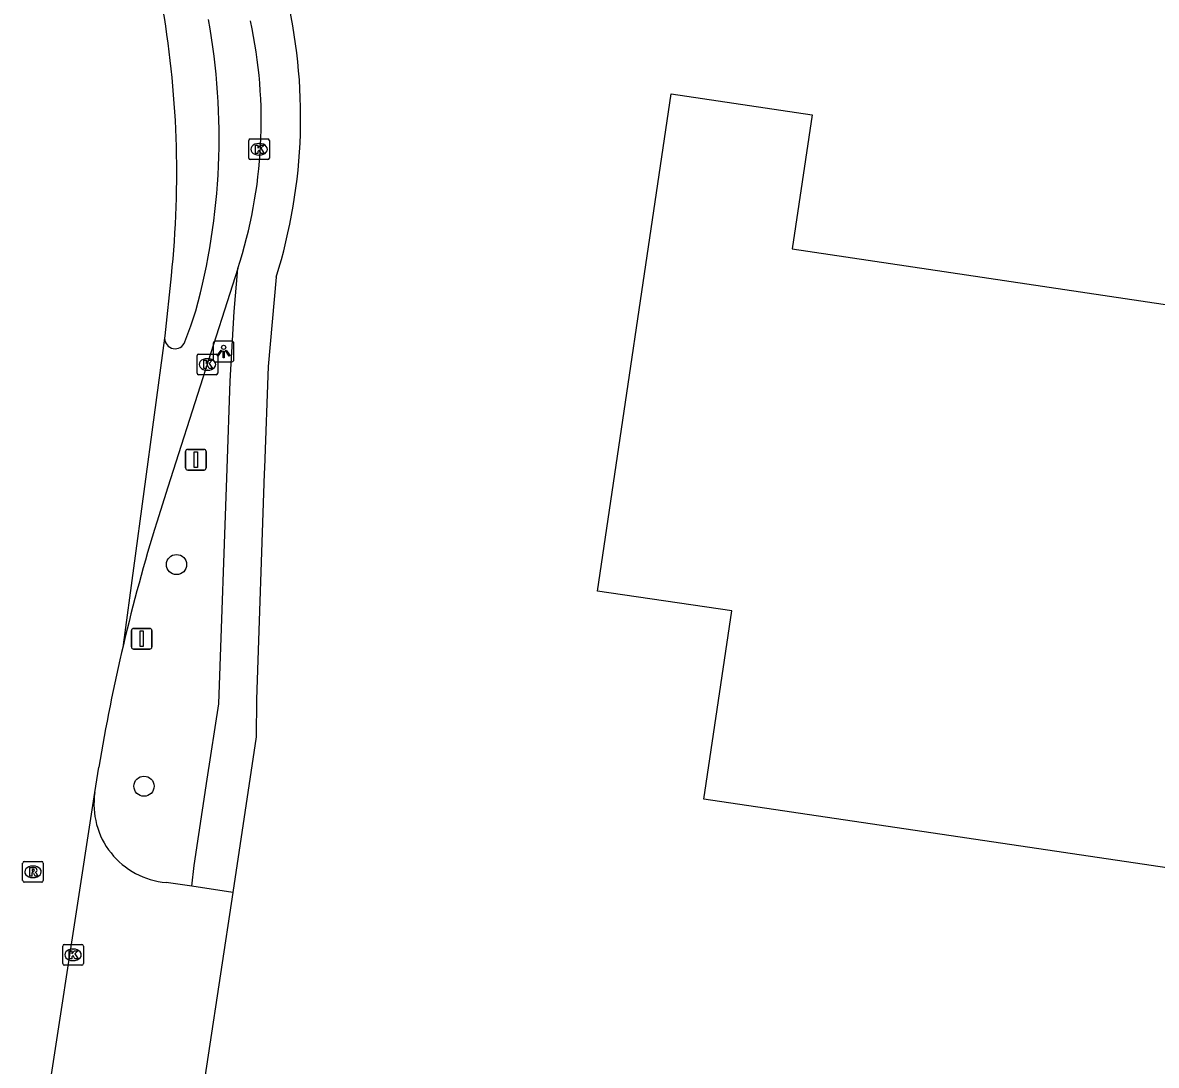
# Model space of a CAD drawing. Extents: x 163686 to 164493, y 382719 to 383870.
# Drawn here: x 163704 to 163758.9, y 382890.4 to 382940.9 of the extents above; entities that cross this region are included whole.
import ezdxf

# ---------------------------------------------------------------- set-up
doc = ezdxf.new("R2010")
doc.units = 0
for name, color, linetype in [('IMGEO_Boom', 7, 'Continuous'), ('IMGEO_Fietspad_gesloten', 7, 'Continuous'), ('IMGEO_Kolk', 7, 'Continuous'), ('IMGEO_Lichtpunt', 7, 'Continuous'), ('IMGEO_Pand', 7, 'Continuous'), ('IMGEO_Rijbaan_lokaal_gesloten', 7, 'Continuous'), ('IMGEO_Rijbaan_lokaal_open', 7, 'Continuous'), ('IMGEO_Rioolput', 7, 'Continuous'), ('IMGEO_Verkeersbordpaal', 7, 'Continuous'), ('IMGEO_Voetpad_open', 7, 'Continuous')]:
    doc.layers.add(name, color=color, linetype=linetype)

msp = doc.modelspace()

# ---------------------------------------------------------------- linework, layer by layer
at = {"layer": 'IMGEO_Boom'}
for centre in [(163711.434, 382914.652), (163709.857, 382903.909)]:
    msp.add_circle(centre, 0.489, dxfattribs=at)
at = {"layer": 'IMGEO_Fietspad_gesloten'}
for points in [[(163714.403, 382928.998), (163711.018, 382918.403), (163710.475, 382916.711)], [(163711.836, 382925.442), (163712.132, 382926.226), (163712.374, 382926.948)]]:
    msp.add_lwpolyline(points, dxfattribs=at)
for centre, radius, start, end in [((163681.55, 382935.353), 31.949, 344.7481, 10.2942), ((163692.529, 382936.137), 23.01, 341.9253, 12.1861), ((163711.362, 382925.613), 0.504, 179.2193, 340.1297), ((163797.795, 382889.75), 91.387, 162.84114, 166.70409)]:
    msp.add_arc(centre, radius, start, end, dxfattribs=at)
at = {"layer": 'IMGEO_Kolk'}
for p, q in [((163714.935, 382934.35), (163714.935, 382935.202)), ((163715.01, 382935.276), (163715.862, 382935.276)), ((163715.423, 382935.056), (163715.448, 382935.056)), ((163715.936, 382935.202), (163715.936, 382934.35)), ((163715.862, 382934.276), (163715.01, 382934.276)), ((163715.446, 382934.496), (163715.421, 382934.496)), ((163712.429, 382923.924), (163712.429, 382924.776)), ((163712.504, 382924.85), (163713.356, 382924.85)), ((163712.917, 382924.63), (163712.942, 382924.63)), ((163713.43, 382924.776), (163713.43, 382923.924)), ((163713.356, 382923.85), (163712.504, 382923.85)), ((163712.94, 382924.07), (163712.915, 382924.07)), ((163705.917, 382895.312), (163705.917, 382896.164)), ((163705.992, 382896.238), (163706.844, 382896.238)), ((163706.405, 382896.018), (163706.43, 382896.018)), ((163706.918, 382896.164), (163706.918, 382895.312)), ((163706.844, 382895.238), (163705.992, 382895.238)), ((163706.428, 382895.458), (163706.403, 382895.458))]:
    msp.add_line(p, q, dxfattribs=at)
for points in [[(163714.935, 382934.35), (163714.935, 382935.202)], [(163715.01, 382935.276), (163715.862, 382935.276)], [(163715.256, 382934.976), (163715.379, 382934.976), (163715.379, 382934.825), (163715.509, 382934.976), (163715.673, 382934.976), (163715.527, 382934.825), (163715.68, 382934.576), (163715.528, 382934.576), (163715.443, 382934.74), (163715.379, 382934.673), (163715.379, 382934.576), (163715.256, 382934.576), (163715.256, 382934.976)], [(163715.936, 382935.202), (163715.936, 382934.35)], [(163715.862, 382934.276), (163715.01, 382934.276)], [(163712.429, 382923.924), (163712.429, 382924.776)], [(163712.504, 382924.85), (163713.356, 382924.85)], [(163712.75, 382924.55), (163712.873, 382924.55), (163712.873, 382924.399), (163713.003, 382924.55), (163713.167, 382924.55), (163713.021, 382924.399), (163713.174, 382924.15), (163713.022, 382924.15), (163712.937, 382924.314), (163712.873, 382924.247), (163712.873, 382924.15), (163712.75, 382924.15), (163712.75, 382924.55)], [(163713.43, 382924.776), (163713.43, 382923.924)], [(163713.356, 382923.85), (163712.504, 382923.85)], [(163705.917, 382895.312), (163705.917, 382896.164)], [(163705.992, 382896.238), (163706.844, 382896.238)], [(163706.238, 382895.938), (163706.361, 382895.938), (163706.361, 382895.787), (163706.491, 382895.938), (163706.655, 382895.938), (163706.509, 382895.787), (163706.662, 382895.538), (163706.51, 382895.538), (163706.425, 382895.702), (163706.361, 382895.635), (163706.361, 382895.538), (163706.238, 382895.538), (163706.238, 382895.938)], [(163706.918, 382896.164), (163706.918, 382895.312)], [(163706.844, 382895.238), (163705.992, 382895.238)]]:
    msp.add_lwpolyline(points, dxfattribs=at)
for centre, start, end in [((163715.012, 382935.2), 91.552, 178.448), ((163715.012, 382935.2), 91.552, 178.448), ((163715.86, 382935.2), 1.552, 88.448), ((163715.86, 382935.2), 1.552, 88.448), ((163715.012, 382934.352), 181.552, 268.448), ((163715.012, 382934.352), 181.552, 268.448), ((163715.86, 382934.352), 271.552, 358.448), ((163715.86, 382934.352), 271.552, 358.448), ((163712.506, 382924.774), 91.552, 178.448), ((163712.506, 382924.774), 91.552, 178.448), ((163713.354, 382924.774), 1.552, 88.448), ((163713.354, 382924.774), 1.552, 88.448), ((163712.506, 382923.926), 181.552, 268.448), ((163712.506, 382923.926), 181.552, 268.448), ((163713.354, 382923.926), 271.552, 358.448), ((163713.354, 382923.926), 271.552, 358.448), ((163705.994, 382896.162), 91.552, 178.448), ((163705.994, 382896.162), 91.552, 178.448), ((163706.842, 382896.162), 1.552, 88.448), ((163706.842, 382896.162), 1.552, 88.448), ((163705.994, 382895.314), 181.552, 268.448), ((163705.994, 382895.314), 181.552, 268.448), ((163706.842, 382895.314), 271.552, 358.448), ((163706.842, 382895.314), 271.552, 358.448)]:
    msp.add_arc(centre, 0.0765, start, end, dxfattribs=at)
for centre, major_axis, ratio, start_param, end_param in [((163715.422, 382934.776), (-0.387, 0.002), 0.722429, 4.712389, 7.853982), ((163715.447, 382934.776), (-0.39, 0.002), 0.717154, 1.570796, 4.712389), ((163712.916, 382924.35), (-0.387, 0.002), 0.722429, 4.712389, 7.853982), ((163712.941, 382924.35), (-0.39, 0.002), 0.717154, 1.570796, 4.712389), ((163706.404, 382895.738), (-0.387, 0.002), 0.722429, 4.712389, 7.853982), ((163706.429, 382895.738), (-0.39, 0.002), 0.717154, 1.570796, 4.712389)]:
    msp.add_ellipse(centre, major_axis=major_axis, ratio=ratio, start_param=start_param, end_param=end_param, dxfattribs=at)
at = {"layer": 'IMGEO_Lichtpunt'}
for p, q in [((163714.119, 382925.477), (163713.311, 382925.477)), ((163714.119, 382925.477), (163713.311, 382925.477)), ((163713.217, 382925.382), (163713.217, 382924.575)), ((163713.217, 382925.382), (163713.217, 382924.575)), ((163714.213, 382924.575), (163714.213, 382925.382)), ((163714.213, 382924.575), (163714.213, 382925.382)), ((163713.311, 382924.481), (163714.119, 382924.481)), ((163713.311, 382924.481), (163714.119, 382924.481))]:
    msp.add_line(p, q, dxfattribs=at)
for points in [[(163713.591, 382925.046), (163713.63, 382925.018), (163713.442, 382924.756), (163713.404, 382924.783), (163713.591, 382925.046)], [(163713.693, 382924.998), (163713.74, 382924.998), (163713.74, 382924.676), (163713.693, 382924.676), (163713.693, 382924.998)], [(163713.803, 382925.018), (163713.841, 382925.045), (163714.028, 382924.783), (163713.989, 382924.755), (163713.803, 382925.018)]]:
    msp.add_lwpolyline(points, dxfattribs=at)
msp.add_circle((163713.716, 382925.18), 0.0994, dxfattribs=at)
for centre, start, end in [((163713.311, 382925.382), 90, 180), ((163713.311, 382925.382), 90, 180), ((163714.119, 382925.382), 0, 90), ((163714.119, 382925.382), 0, 90), ((163713.311, 382924.575), 180, 270), ((163713.311, 382924.575), 180, 270), ((163714.119, 382924.575), 270, 0), ((163714.119, 382924.575), 270, 360)]:
    msp.add_arc(centre, 0.0946, start, end, dxfattribs=at)
at = {"layer": 'IMGEO_Pand'}
msp.add_lwpolyline([(163736.995, 382903.277), (163738.351, 382912.413), (163731.831, 382913.36), (163735.403, 382937.471), (163742.24, 382936.445), (163741.269, 382929.954), (163765.854, 382926.28), (163766.785, 382932.792), (163776.691, 382931.326), (163775.734, 382924.841), (163793.104, 382922.266), (163794.068, 382928.783), (163808.748, 382926.609), (163807.754, 382920.142), (163827.588, 382917.185), (163823.273, 382890.486), (163736.995, 382903.277)], dxfattribs=at)
at = {"layer": 'IMGEO_Rijbaan_lokaal_gesloten'}
for points in [[(163710.859, 382925.62), (163710.876, 382925.742), (163711.186, 382928.64)], [(163708.857, 382910.767), (163710.859, 382925.62)], [(163707.474, 382903.6), (163707.663, 382904.833)], [(163704.554, 382884.569), (163707.474, 382903.6)]]:
    msp.add_lwpolyline(points, dxfattribs=at)
for centre, radius, start, end in [((163663.643, 382933.607), 47.802, 354.0355, 10.1), ((163798.013, 382889.74), 91.602, 166.72988, 170.51659)]:
    msp.add_arc(centre, radius, start, end, dxfattribs=at)
at = {"layer": 'IMGEO_Rijbaan_lokaal_open'}
for points in [[(163712.174, 382899.06), (163710.928, 382899.246)], [(163714.155, 382898.763), (163712.174, 382899.06)], [(163714.155, 382898.763), (163712.374, 382886.937)]]:
    msp.add_lwpolyline(points, dxfattribs=at)
msp.add_arc((163711.243, 382903.043), 3.81, 171.5869, 265.2626, dxfattribs=at)
at = {"layer": 'IMGEO_Rioolput'}
for p, q in [((163703.977, 382899.335), (163703.977, 382900.187)), ((163704.052, 382900.261), (163704.904, 382900.261)), ((163704.978, 382900.187), (163704.978, 382899.335)), ((163704.465, 382900.041), (163704.49, 382900.041)), ((163704.904, 382899.261), (163704.052, 382899.261)), ((163704.488, 382899.481), (163704.463, 382899.481))]:
    msp.add_line(p, q, dxfattribs=at)
for points in [[(163703.977, 382899.335), (163703.977, 382900.187)], [(163704.052, 382900.261), (163704.904, 382900.261)], [(163704.978, 382900.187), (163704.978, 382899.335)], [(163704.566, 382899.959), (163704.314, 382899.961), (163704.314, 382899.561)], [(163704.314, 382899.561), (163704.438, 382899.561), (163704.438, 382899.723), (163704.449, 382899.723)], [(163704.492, 382899.88), (163704.438, 382899.88), (163704.438, 382899.799)], [(163704.438, 382899.799), (163704.49, 382899.799)], [(163704.496, 382899.694), (163704.567, 382899.561), (163704.707, 382899.561), (163704.642, 382899.687)], [(163704.904, 382899.261), (163704.052, 382899.261)]]:
    msp.add_lwpolyline(points, dxfattribs=at)
for centre, radius, start, end in [((163704.054, 382900.185), 0.0765, 91.552, 178.448), ((163704.054, 382900.185), 0.0765, 91.552, 178.448), ((163704.902, 382900.185), 0.0765, 1.552, 88.448), ((163704.902, 382900.185), 0.0765, 1.552, 88.448), ((163704.448, 382899.67), 0.0533, 26.0293, 88.6989), ((163704.474, 382899.988), 0.19, 274.7715, 282.9687), ((163704.498, 382899.784), 0.0964, 77.0061, 93.1865), ((163704.512, 382899.841), 0.0378, 276.6634, 79.6772), ((163704.565, 382899.849), 0.109, 350.3612, 89.416), ((163704.563, 382899.849), 0.112, 277.5842, 350.9817), ((163704.547, 382899.634), 0.108, 29.5134, 73.7905), ((163704.054, 382899.337), 0.0765, 181.552, 268.448), ((163704.054, 382899.337), 0.0765, 181.552, 268.448), ((163704.902, 382899.337), 0.0765, 271.552, 358.448), ((163704.902, 382899.337), 0.0765, 271.552, 358.448)]:
    msp.add_arc(centre, radius, start, end, dxfattribs=at)
for centre, major_axis, ratio, start_param, end_param in [((163704.464, 382899.761), (-0.387, 0.002), 0.722429, 4.712389, 7.853982), ((163704.489, 382899.761), (-0.39, 0.002), 0.717154, 1.570796, 4.712389)]:
    msp.add_ellipse(centre, major_axis=major_axis, ratio=ratio, start_param=start_param, end_param=end_param, dxfattribs=at)
at = {"layer": 'IMGEO_Verkeersbordpaal'}
for p, q in [((163711.876, 382919.333), (163711.876, 382920.133)), ((163711.876, 382920.133), (163711.876, 382919.333)), ((163711.976, 382920.233), (163712.766, 382920.233)), ((163712.766, 382920.233), (163711.976, 382920.233)), ((163712.866, 382920.133), (163712.866, 382919.333)), ((163712.866, 382919.333), (163712.866, 382920.133)), ((163712.766, 382919.233), (163711.976, 382919.233)), ((163711.976, 382919.233), (163712.766, 382919.233)), ((163709.248, 382910.658), (163709.248, 382911.458)), ((163709.248, 382911.458), (163709.248, 382910.658)), ((163709.348, 382911.558), (163710.138, 382911.558)), ((163710.138, 382911.558), (163709.348, 382911.558)), ((163710.238, 382911.458), (163710.238, 382910.658)), ((163710.238, 382910.658), (163710.238, 382911.458)), ((163710.138, 382910.558), (163709.348, 382910.558)), ((163709.348, 382910.558), (163710.138, 382910.558))]:
    msp.add_line(p, q, dxfattribs=at)
for points in [[(163712.296, 382920.108), (163712.446, 382920.108), (163712.446, 382919.358), (163712.296, 382919.358), (163712.296, 382920.108)], [(163709.668, 382911.433), (163709.818, 382911.433), (163709.818, 382910.683), (163709.668, 382910.683), (163709.668, 382911.433)]]:
    msp.add_lwpolyline(points, dxfattribs=at)
for centre, start, end in [((163711.976, 382920.133), 90, 180), ((163711.976, 382920.133), 90, 180), ((163712.766, 382920.133), 0, 90), ((163712.766, 382920.133), 360, 90), ((163711.976, 382919.333), 180, 270), ((163711.976, 382919.333), 180, 270), ((163712.766, 382919.333), 270, 0), ((163712.766, 382919.333), 270, 0), ((163709.348, 382911.458), 90, 180), ((163709.348, 382911.458), 90, 180), ((163710.138, 382911.458), 0, 90), ((163710.138, 382911.458), 360, 90), ((163709.348, 382910.658), 180, 270), ((163709.348, 382910.658), 180, 270), ((163710.138, 382910.658), 270, 0), ((163710.138, 382910.658), 270, 0)]:
    msp.add_arc(centre, 0.1, start, end, dxfattribs=at)
at = {"layer": 'IMGEO_Voetpad_open'}
for points in [[(163712.174, 382899.06), (163712.291, 382900.073), (163712.912, 382904.247), (163713.486, 382907.901), (163713.883, 382919.305), (163714.027, 382923.544), (163714.222, 382926.918), (163714.403, 382928.998)], [(163716.264, 382928.587), (163715.872, 382924.252), (163715.695, 382919.332), (163715.685, 382919.066), (163715.315, 382908.116), (163715.291, 382906.306), (163714.155, 382898.763)]]:
    msp.add_lwpolyline(points, dxfattribs=at)
msp.add_arc((163691.55, 382936.332), 25.899, 342.6004, 13.758, dxfattribs=at)

doc.saveas('drawing.dxf')
